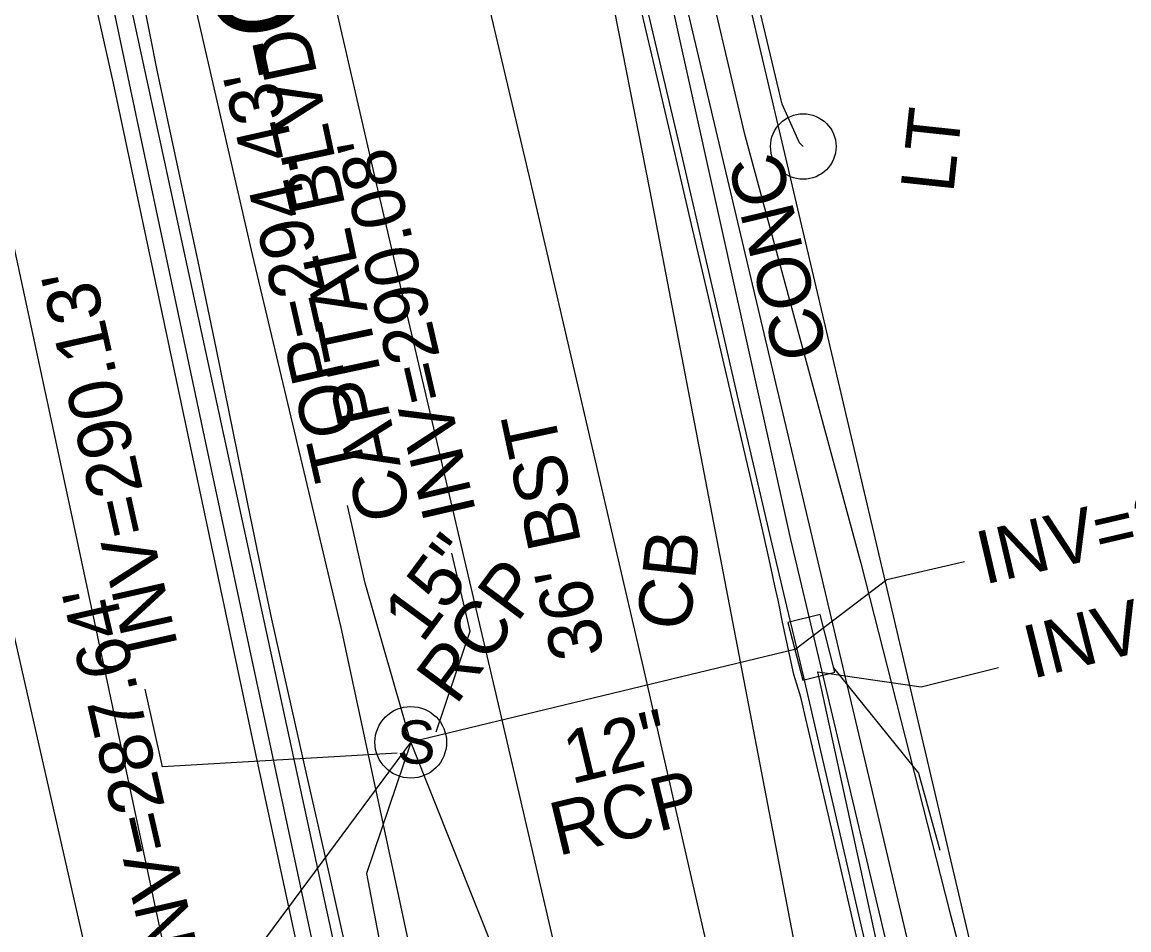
# Model space of a CAD drawing. Extents: x 2100323 to 2109811, y 740376 to 749755.
# Drawn here: x 2105946.3 to 2106029.5, y 741046.3 to 741114.6 of the extents above; entities that cross this region are included whole.
import ezdxf

# ---------------------------------------------------------------- set-up
doc = ezdxf.new("R2010")
doc.units = 0
for name, color, linetype in [('Exist Horizontal Alignment', 7, 'Continuous'), ('Exist Horizontal Alignment Direction Label', 7, 'Continuous'), ('Exist Roads Curbs', 7, 'Continuous'), ('Exist Roads EOP', 7, 'Continuous'), ('Exist Roads EOP Other', 7, 'Continuous'), ('Exist Roads EOP Other Text', 7, 'Continuous'), ('Exist Roads EOP Text', 7, 'Continuous'), ('Exist Roads EOT', 7, 'Continuous'), ('Exist Structure Minor Catch Basin', 7, 'Continuous'), ('Exist Structure Minor Catch Basin Leader', 7, 'Continuous'), ('Exist Structure Minor Catch Basin Text', 7, 'Continuous'), ('Exist Structure Minor Pipes RCP 12 Inch', 7, 'Continuous'), ('Exist Structure Minor Pipes RCP 12 Inch Invert', 7, 'Continuous'), ('Exist Structure Minor Pipes RCP 12 Inch Leader', 7, 'Continuous'), ('Exist Structure Minor Pipes RCP 12 Inch Text', 7, 'Continuous'), ('Exist Structure Minor Pipes RCP 15 Inch', 7, 'Continuous'), ('Exist Structure Minor Pipes RCP 15 Inch Invert', 7, 'Continuous'), ('Exist Structure Minor Pipes RCP 15 Inch Leader', 7, 'Continuous'), ('Exist Structure Minor Pipes RCP 15 Inch Text', 7, 'Continuous'), ('Exist Structure Minor Pipes RCP 18 Inch', 7, 'Continuous'), ('Exist Structure Minor Pipes RCP 18 Inch Invert', 7, 'Continuous'), ('Exist Structure Minor Pipes RCP 24 Inch', 7, 'Continuous'), ('Exist Structure Minor Pipes RCP 24 Inch Invert', 7, 'Continuous'), ('Exist Structure Minor Storm Sewer Manhole CELL', 7, 'Continuous'), ('Exist Structure Minor Storm Sewer Manhole Leader', 7, 'Continuous'), ('Exist Structure Minor Storm Sewer Manhole Text', 7, 'Continuous'), ('Exist Utilities Other Pole CELL', 7, 'Continuous'), ('Exist Utilities Other Pole Text', 7, 'Continuous'), ('Exist Utilities Power UG Cable SUE LOS B', 7, 'Continuous'), ('Exist Utilities Sanitary Sewer UG Line', 7, 'Continuous'), ('Exist Utilities Sanitary Sewer UG Line Invert Elevation', 7, 'Continuous'), ('Exist Utilities Telephone UG Conduit SUE LOS B', 7, 'Continuous'), ('Exist Utilities Water UG Line SUE LOS B', 7, 'Continuous'), ('Exist Vegetation Woods Line', 7, 'Continuous')]:
    doc.layers.add(name, color=color, linetype=linetype)

msp = doc.modelspace()

# ---------------------------------------------------------------- linework, layer by layer
at = {"layer": 'Exist Horizontal Alignment'}
msp.add_line((2106006.28, 740876.828), (2105895.132, 741389.499), dxfattribs=at)
at = {"layer": 'Exist Roads Curbs'}
msp.add_lwpolyline([(2106010.403, 741042.295), (2106009.202, 741047.459), (2106007.869, 741053.232), (2106006.432, 741059.474), (2106005.066, 741065.337), (2106003.799, 741070.681), (2106002.586, 741075.788), (2106001.381, 741080.941), (2106000.168, 741086.193), (2105998.859, 741091.865), (2105997.437, 741098.01), (2105995.819, 741104.957), (2105993.92, 741113.035), (2105991.778, 741122.107)], dxfattribs=at)
at = {"layer": 'Exist Roads EOP'}
for points in [[(2105988.587, 740951.832), (2105986.897, 740959.459), (2105985.212, 740967.146), (2105983.528, 740974.76), (2105981.845, 740982.277), (2105980.152, 740989.827), (2105978.439, 740997.536), (2105976.687, 741005.497), (2105974.785, 741014.267), (2105972.714, 741023.938), (2105970.258, 741035.457), (2105967.197, 741049.77), (2105965.441, 741057.974), (2105963.662, 741066.284), (2105960.425, 741081.443), (2105957.613, 741094.655), (2105954.941, 741107.264), (2105952.124, 741120.61)], [(2105971.264, 741042.171), (2105969.371, 741050.598), (2105967.702, 741057.983), (2105966.261, 741064.335), (2105965.069, 741069.711), (2105964.127, 741074.12), (2105963.224, 741078.508), (2105962.146, 741083.822), (2105960.896, 741090.005), (2105959.492, 741096.733), (2105957.937, 741103.952), (2105956.464, 741110.878), (2105955.304, 741116.727)], [(2106009.711, 741042.886), (2106008.275, 741049.137), (2106007.001, 741054.63), (2106005.922, 741059.238), (2106005.227, 741062.207), (2106004.948, 741063.41), (2106004.839, 741063.844), (2106004.653, 741064.506), (2106004.322, 741065.543), (2106003.474, 741069.477), (2106003.377, 741069.973), (2106003.26, 741070.547), (2106003.135, 741071.131), (2106002.897, 741072.216), (2106002.531, 741073.884), (2106001.954, 741076.457), (2106001.081, 741080.257), (2105999.955, 741085.106), (2105998.83, 741089.947), (2105997.746, 741094.604), (2105996.626, 741099.407), (2105995.392, 741104.687), (2105994.068, 741110.343), (2105992.794, 741115.775)]]:
    msp.add_lwpolyline(points, dxfattribs=at)
at = {"layer": 'Exist Roads EOP Other'}
msp.add_line((2105983.117, 741192.015), (2106017.917, 741043.942), dxfattribs=at)
msp.add_lwpolyline([(2106014.658, 741038.132), (2106014.486, 741038.811), (2105994.974, 741121.34), (2105989.469, 741144.626), (2105983.96, 741167.913), (2105978.39, 741191.048), (2105973.397, 741212.678), (2105969.561, 741229.948), (2105966.297, 741244.201), (2105964.069, 741255.269), (2105962.978, 741258.031), (2105961.939, 741259.43), (2105961.216, 741260.138)], dxfattribs=at)
at = {"layer": 'Exist Roads EOT'}
for points in [[(2105890.846, 741349.335), (2105899.432, 741309.704), (2105908.147, 741270.242), (2105916.616, 741231.659), (2105925.02, 741193.008), (2105933.585, 741153.59), (2105941.665, 741116.136), (2105950.104, 741077.074), (2105958.397, 741038.167), (2105966.547, 740998.978), (2105974.788, 740961.942), (2105983.851, 740922.306), (2105991.887, 740882.238), (2105995.873, 740842.797), (2105992.71, 740801.767), (2105978.277, 740756.909), (2105971.197, 740741.935), (2105964.095, 740728.984), (2105953.18, 740711.232), (2105942.499, 740696.213), (2105929.601, 740680.649), (2105916.153, 740666.014), (2105888.786, 740636.954), (2105887.605, 740635.562)], [(2105902.159, 741342.251), (2105909.402, 741308.247), (2105917.986, 741271.654), (2105925.981, 741234.451), (2105934.723, 741194.125), (2105943.735, 741151.716), (2105953.122, 741110.019), (2105963.664, 741060.392), (2105973.667, 741014.016), (2105984.215, 740968.981), (2105995.186, 740919.297), (2106000.912, 740890.669), (2106002.5, 740884.502), (2106004.272, 740876.247), (2106005.705, 740867.464), (2106007.008, 740858.77), (2106007.783, 740852.704), (2106008.829, 740843.65)], [(2105930.026, 741337.012), (2105939.252, 741297.237), (2105948.285, 741258.28), (2105957.072, 741219.768), (2105965.865, 741181.872), (2105975.192, 741142.04), (2105984.519, 741102.567), (2105993, 741066.083), (2106001.657, 741028.122), (2106010.966, 740987.903), (2106019.769, 740949.053), (2106028.416, 740911.773), (2106038.248, 740872.778), (2106043.444, 740855.882), (2106050.161, 740838.313), (2106058.332, 740820.591), (2106067.404, 740804.734), (2106075.259, 740793.076), (2106085.445, 740780.815), (2106098.964, 740767.083), (2106115.061, 740753.419), (2106130.433, 740741.631), (2106131.984, 740740.541)], [(2105919.718, 741333.801), (2105928.578, 741295.107), (2105937.39, 741256.247), (2105946.52, 741217.048), (2105955.079, 741178.875), (2105964.224, 741140.208), (2105972.915, 741102.489), (2105982.074, 741063.318), (2105991.116, 741024.419), (2105999.859, 740986.178), (2106008.815, 740946.882), (2106017.181, 740909.61), (2106025.941, 740872.266), (2106030.264, 740856.136), (2106037.817, 740832.925), (2106046.848, 740813.934), (2106056.516, 740796.779), (2106067.856, 740781.41), (2106078.375, 740769.296), (2106093.108, 740755.235), (2106107.907, 740742.891), (2106125.012, 740730.623)], [(2105998.363, 740945.042), (2105983.478, 741009.218), (2105980.002, 741024.778), (2105975.437, 741045.014), (2105970.284, 741069.082), (2105963.614, 741097.135), (2105959.573, 741114.682), (2105954.306, 741137.792), (2105949.121, 741160.719), (2105943.511, 741184.386), (2105938.431, 741206.753), (2105933.846, 741226.036), (2105927.192, 741255.195), (2105921.72, 741278.469), (2105915.819, 741303.532), (2105909.615, 741331.186)]]:
    msp.add_lwpolyline(points, dxfattribs=at)
at = {"layer": 'Exist Structure Minor Catch Basin'}
msp.add_lwpolyline([(2106003.882, 741069.459), (2106004.988, 741065.114), (2106007.397, 741065.727), (2106006.291, 741070.072)], close=True, dxfattribs=at)
at = {"layer": 'Exist Structure Minor Catch Basin Leader'}
msp.add_lwpolyline([(2106007.314, 741066.055), (2106013.705, 741058.127), (2106015.296, 741052.342)], dxfattribs=at)
at = {"layer": 'Exist Structure Minor Pipes RCP 12 Inch'}
msp.add_line((2106004.389, 741067.426), (2105975.522, 741060.452), dxfattribs=at)
at = {"layer": 'Exist Structure Minor Pipes RCP 12 Inch Invert'}
msp.add_lwpolyline([(2106004.389, 741067.426), (2106011.318, 741072.697), (2106017.162, 741074.057)], dxfattribs=at)
at = {"layer": 'Exist Structure Minor Pipes RCP 12 Inch Leader'}
msp.add_lwpolyline([(2105977.418, 741061.244), (2105979.965, 741068.819), (2105978.607, 741074.663)], dxfattribs=at)
at = {"layer": 'Exist Structure Minor Pipes RCP 15 Inch'}
msp.add_line((2105975.486, 741060.438), (2105937.571, 741009.301), dxfattribs=at)
at = {"layer": 'Exist Structure Minor Pipes RCP 15 Inch Leader'}
msp.add_lwpolyline([(2105974.499, 741059.629), (2105956.839, 741058.596), (2105955.524, 741064.45)], dxfattribs=at)
at = {"layer": 'Exist Structure Minor Pipes RCP 18 Inch'}
msp.add_line((2106041.411, 740904.184), (2106006.126, 741065.74), dxfattribs=at)
at = {"layer": 'Exist Structure Minor Pipes RCP 18 Inch Invert'}
msp.add_lwpolyline([(2106006.126, 741065.74), (2106013.893, 741064.629), (2106019.713, 741066.084)], dxfattribs=at)
at = {"layer": 'Exist Structure Minor Pipes RCP 24 Inch'}
msp.add_line((2105975.511, 741060.433), (2105986.446, 741033.007), dxfattribs=at)
at = {"layer": 'Exist Structure Minor Pipes RCP 24 Inch Invert'}
msp.add_lwpolyline([(2105975.511, 741060.433), (2105972.178, 741050.575), (2105973.31, 741044.683)], dxfattribs=at)
at = {"layer": 'Exist Structure Minor Storm Sewer Manhole CELL'}
msp.add_circle((2105975.505, 741060.446), 2.694, dxfattribs=at)
at = {"layer": 'Exist Structure Minor Storm Sewer Manhole Leader'}
msp.add_lwpolyline([(2105975.505, 741060.446), (2105972.077, 741072.414), (2105970.746, 741078.264)], dxfattribs=at)
at = {"layer": 'Exist Utilities Other Pole CELL'}
msp.add_circle((2106005.03, 741105.261), 2.463, dxfattribs=at)
at = {"layer": 'Exist Utilities Power UG Cable SUE LOS B'}
msp.add_line((2106005.029, 741105.261), (2106004.748, 741105.534), dxfattribs=at)
msp.add_lwpolyline([(2106004.748, 741105.534), (2106003.446, 741108.443), (2106001.199, 741117.948), (2105996.994, 741135.216), (2105991.449, 741159.077), (2105986.71, 741178.927), (2105984.567, 741190.709), (2105979.836, 741210.028), (2105974.492, 741234.021), (2105970.467, 741255.829), (2105969.41, 741256.412)], dxfattribs=at)
at = {"layer": 'Exist Utilities Sanitary Sewer UG Line'}
msp.add_line((2105954.722, 741028.764), (2105904.664, 741248.565), dxfattribs=at)
at = {"layer": 'Exist Utilities Telephone UG Conduit SUE LOS B'}
msp.add_lwpolyline([(2105948.526, 741350.732), (2105951.288, 741339.36), (2105955.469, 741311.983), (2105960.35, 741280.196), (2105964.972, 741257.117), (2105966.75, 741243.789), (2105975.013, 741211.176), (2105983.416, 741177.939), (2105988.125, 741158.568), (2105993.812, 741135.109), (2106000.574, 741106.295), (2106009.349, 741073.929), (2106016.042, 741047.733), (2106024.473, 741015.836), (2106030.771, 740990.332)], dxfattribs=at)
at = {"layer": 'Exist Utilities Water UG Line SUE LOS B'}
msp.add_lwpolyline([(2106094.019, 740794.493), (2106083.681, 740806.602), (2106061.906, 740841.846), (2106047.424, 740864.106), (2106027.441, 740933.211), (2106007.515, 741029.026), (2105993.515, 741101.898), (2105977.09, 741185.433), (2105973.671, 741208.653), (2105971.837, 741262.635), (2105977.085, 741334.052), (2105976.937, 741358.177), (2105974.307, 741389.692), (2105969.212, 741418.162), (2105954.113, 741497.092)], dxfattribs=at)
at = {"layer": 'Exist Vegetation Woods Line'}
msp.add_lwpolyline([(2106122.762, 741120.578), (2106099.889, 741094.485), (2106073.396, 741066.954), (2106055.91, 741049.903), (2106048.846, 741044.528), (2106040.542, 741041.643), (2106030.771, 741042.049), (2106016.024, 741039.965), (2106011.434, 741044.745), (2106004.104, 741075.708), (2105994.633, 741118.328)], dxfattribs=at)

# ---------------------------------------------------------------- texts
at = {"layer": 'Exist Horizontal Alignment Direction Label'}
msp.add_text('-EL_CLMED-', height=7, rotation=282.2326, dxfattribs=at).set_placement((2105950.135, 741164.116))
at = {"layer": 'Exist Roads EOP Other Text'}
msp.add_text('CONC', height=4, rotation=103.42946, dxfattribs=at).set_placement((2106006.904, 741089.715))
at = {"layer": 'Exist Roads EOP Text'}
for s, p in [('CAPITAL BLVD', (2105975.566, 741077.531)), ("36' BST", (2105990.116, 741067.171))]:
    msp.add_text(s, height=4, rotation=102.03225, dxfattribs=at).set_placement(p)
at = {"layer": 'Exist Structure Minor Catch Basin Text'}
msp.add_text('CB', height=4, rotation=83.88645, dxfattribs=at).set_placement((2105996.472, 741068.763))
at = {"layer": 'Exist Structure Minor Pipes RCP 12 Inch Invert'}
for s, rotation, p in [("INV=290.08'", 103.08028, (2105980.445, 741077.734)), ("INV=290.82' BOT BOX", 13.10381, (2106018.641, 741072.298))]:
    msp.add_text(s, height=4, rotation=rotation, dxfattribs=at).set_placement(p)
at = {"layer": 'Exist Structure Minor Pipes RCP 12 Inch Text'}
for s, p in [('12"', (2105987.582, 741057.283)), ('RCP', (2105986.584, 741051.89))]:
    msp.add_text(s, height=4, rotation=13.58234, dxfattribs=at).set_placement(p)
at = {"layer": 'Exist Structure Minor Pipes RCP 15 Inch Invert'}
msp.add_text("INV=290.13'", height=4, rotation=102.66457, dxfattribs=at).set_placement((2105958.024, 741067.649))
at = {"layer": 'Exist Structure Minor Pipes RCP 15 Inch Text'}
for s, p in [('15"', (2105976.373, 741067.818)), ('RCP', (2105978.897, 741063.163))]:
    msp.add_text(s, height=4, rotation=53.44555, dxfattribs=at).set_placement(p)
at = {"layer": 'Exist Structure Minor Pipes RCP 18 Inch Invert'}
msp.add_text("INV=290.82' BOT BOX", height=4, rotation=14.03896, dxfattribs=at).set_placement((2106022.231, 741065.208))
at = {"layer": 'Exist Structure Minor Storm Sewer Manhole CELL'}
msp.add_text('S', height=3.25, dxfattribs=at).set_placement((2105974.474, 741058.846))
at = {"layer": 'Exist Structure Minor Storm Sewer Manhole Text'}
msp.add_text("TOP=294.43'", height=4, rotation=102.81749, dxfattribs=at).set_placement((2105972.253, 741080.658))
at = {"layer": 'Exist Utilities Other Pole Text'}
msp.add_text('LT', height=4, rotation=83.88645, dxfattribs=at).set_placement((2106016.317, 741101.693))
at = {"layer": 'Exist Utilities Sanitary Sewer UG Line Invert Elevation'}
msp.add_text("INV=287.64'", height=4, rotation=102.98681, dxfattribs=at).set_placement((2105959.747, 741043.878))

doc.saveas('drawing.dxf')
